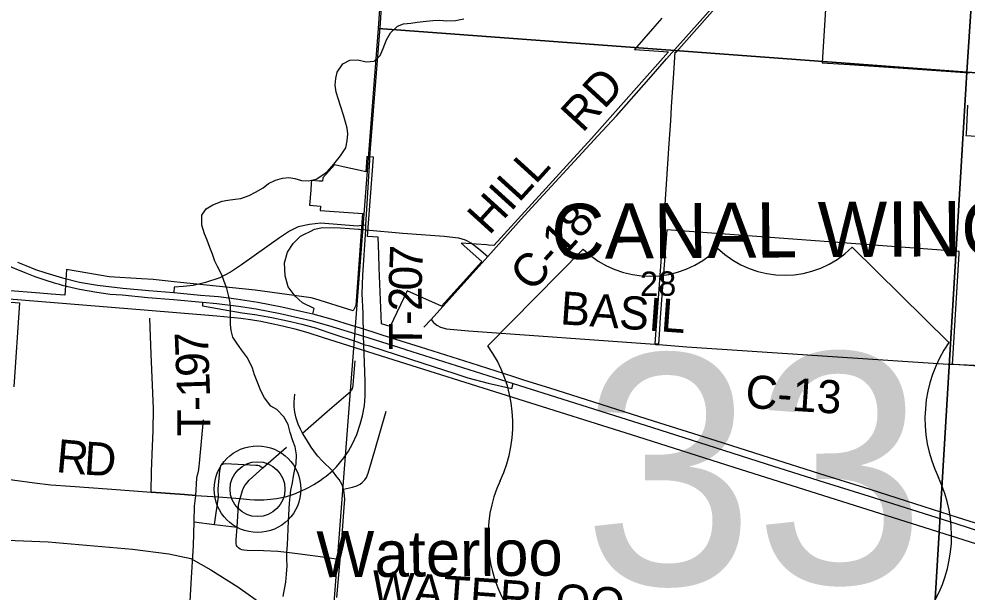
# Model space of a CAD drawing. Extents: x 114604 to 551442, y 316898 to 567001.
# Drawn here: x 264381 to 272976, y 341581 to 346776 of the extents above; entities that cross this region are included whole.
import ezdxf

# ---------------------------------------------------------------- set-up
doc = ezdxf.new("R2010")
doc.units = 0
for name, color, linetype in [('_CIVIL_CONSTRUCTION', 7, 'Continuous'), ('GE_P_Alignment_1000_Bearings', 7, 'Continuous'), ('GE_P_Alignment_1000_Cardinal_Points', 7, 'Continuous'), ('GE_P_Alignment_1000_Stations', 7, 'Continuous'), ('GE_P_Alignment_100_Stations', 7, 'Continuous'), ('GE_P_Alignment_500_Bearings', 7, 'Continuous'), ('GE_P_Alignment_500_Cardinal_Points', 7, 'Continuous'), ('GE_X_Alignment', 7, 'Continuous'), ('PM_P_Cells', 7, 'Continuous'), ('PM_P_CL_Double_Solid', 7, 'Continuous'), ('PM_P_Crosswalk', 7, 'Continuous'), ('PM_X_Dotted_Line', 7, 'Continuous'), ('PV_X_Curb', 7, 'Continuous'), ('RD_X_RR_1', 7, 'Continuous'), ('SH_Named_Boundary', 7, 'Continuous'), ('SN_P_Signs', 7, 'Continuous')]:
    doc.layers.add(name, color=color, linetype=linetype)

msp = doc.modelspace()

# ---------------------------------------------------------------- linework, layer by layer
at = {"layer": 'GE_P_Alignment_1000_Bearings'}
for points in [[(262101.2, 344418.8), (265516.2, 344139.4), (266175.1, 344085.7), (266302.3, 344073.3), (266393.7, 344063.1), (266478.8, 344051.2), (266572.5, 344037.1), (266659.2, 344019.7), (266769.4, 343994.8), (266881.2, 343967.5), (266998.4, 343934.8), (267130.9, 343892.8), (267722.2, 343703.9), (269987.1, 342989.8), (270862.9, 342713.8), (272708.4, 342128.9), (275357.5, 341291.3)], [(264194.3, 342055), (264647.1, 342036.3), (265410.2, 341970.5), (265739.7, 341926.2), (265940.3, 341883.8), (266119.3, 341783.5), (266364.6, 341628.9), (266593.4, 341465.9)]]:
    msp.add_lwpolyline(points, dxfattribs=at)
at = {"layer": 'GE_P_Alignment_1000_Cardinal_Points'}
for p, q in [((267568.9, 345601.6), (267610.5, 346135.1)), ((267518.9, 343492.9), (267508.4, 343826.2)), ((265882.4, 342464.2), (265580.1, 342485.7)), ((265983.1, 342457), (265882.4, 342464.2)), ((266152.8, 342194.4), (266188.5, 342443.8))]:
    msp.add_line(p, q, dxfattribs=at)
for points in [[(267610.5, 346135.1), (267651.7, 346663.2), (267654.5, 346695.3), (267722.1, 347712.2), (267743, 348000.5)], [(267561.1, 345494.8), (267562.7, 345521.6), (267568.9, 345601.6)], [(267525.8, 344865.9), (267525.5, 344907.1), (267561.1, 345494.8)], [(267502.8, 344035.6), (267502, 344109.8), (267492.2, 344283.1), (267499.6, 344452.3), (267525.8, 344865.9)], [(267525.8, 344865.9), (267859.7, 344834.3), (268235.4, 344806.7), (268365.4, 344792.8), (268427.4, 344774.3), (268484, 344744), (268508.9, 344724.6)], [(268508.9, 344724.6), (268550.4, 344692.2), (268631.7, 344623.4)], [(265580.1, 342485.7), (265582, 342674.6), (265590.3, 342903.2), (265596.7, 343041.3), (265600.5, 343245.9), (265578.4, 343736.8), (265567.7, 344064.1)], [(267508.4, 343826.2), (267504.7, 343899.5), (267503.4, 343966.7), (267502.8, 344035.6)], [(267394.5, 343411), (267403.4, 343423.9), (267411.5, 343453.8), (267414.2, 343494.7), (267429.3, 343675.5)], [(267223, 342680.1), (267259.7, 342714.8), (267326.3, 342798.8), (267367.6, 342859.5), (267405.2, 342924.2), (267443.7, 343009.5), (267475.7, 343101.7), (267496, 343178.5), (267512.1, 343272.4), (267518.7, 343358.1), (267520, 343459.6), (267518.9, 343492.9)], [(267223, 342680.1), (267129, 342769.5), (267091, 342812.4), (267078.6, 342828.1), (267031.3, 342895), (266987.2, 342964.5), (266952.9, 343021.4), (266932.3, 343059), (266912.2, 343103.4), (266893.8, 343155.9), (266881.2, 343212.2), (266876.8, 343260.6), (266876.9, 343301.9), (266881.4, 343374.6)], [(266952.9, 343021.4), (267174.5, 343216.8), (267385.6, 343398.2), (267394.5, 343411)], [(267323.9, 342513.1), (267403.2, 342531.8), (267442.8, 342544.3), (267472.9, 342559.1), (267493.7, 342573.5), (267517.2, 342597.7), (267530.8, 342619), (267547.4, 342657.3), (267608.3, 342864.9), (267711.2, 343220.5)], [(266015, 342719.6), (266018.6, 342749.8), (266052.9, 343140.9)], [(266386.9, 342429.9), (266406.4, 342501.2), (266417.2, 342526.6), (266428.2, 342545.5), (266442.9, 342565.9), (266469, 342594.5), (266592.5, 342706), (266807.4, 342893)], [(265983.1, 342457), (265993.5, 342612.3), (265999.4, 342642.7), (266009.6, 342674.1), (266015, 342719.6)], [(266188.5, 342443.8), (266188.1, 342516.9), (266196.6, 342613.8), (266202.4, 342679.1), (266206.6, 342711.1), (266211.9, 342726.1), (266221.4, 342737.5), (266228, 342741.1), (266235.2, 342743.6), (266251.4, 342744.9), (266365.6, 342740.4), (266527.4, 342732.3), (266545.3, 342730.9), (266557.3, 342728.4), (266567.6, 342722.7), (266592.5, 342706)], [(267309.6, 342084.3), (267310.4, 342095), (267330.2, 342349.7), (267333.7, 342420.1), (267329.6, 342483.1), (267323.9, 342513.1), (267310.7, 342552.8), (267296, 342581.4), (267282.7, 342601.6), (267261.7, 342626.3), (267223, 342680.1)], [(265968, 342217.1), (265971.4, 342360), (265983.1, 342457)], [(267292.7, 341871.7), (267181.8, 341891.9), (266907, 341928.8), (266809.7, 341940.9), (266728.2, 341948.2), (266597.8, 341954.5), (266450.7, 341957.5), (266418.1, 341960.9), (266402.2, 341964.1), (266386.7, 341969.4), (266372.8, 341978), (266361.9, 341990), (266354.2, 342004.3), (266350.2, 342020.1), (266348.8, 342036.5), (266349.2, 342053), (266359.4, 342170.2), (266371.8, 342368.3), (266376.6, 342398), (266386.9, 342429.9)], [(265755.3, 340357.5), (265821.4, 340446.5), (265867.2, 340519.1), (265886.2, 340567.7), (265893.3, 340629.3), (265897.3, 340826.3), (265902.5, 341006.3), (265907.9, 341120.9), (265934, 341497.3), (265946.1, 341710), (265962.3, 342001.8), (265968, 342217.1)], [(265968, 342217.1), (266152.8, 342194.4), (266359.4, 342170.2)], [(267263.9, 341532.8), (267292.7, 341871.7), (267309.6, 342084.3)]]:
    msp.add_lwpolyline(points, dxfattribs=at)
at = {"layer": 'GE_P_Alignment_1000_Stations'}
msp.add_line((267883.7, 343779.8), (268860.7, 343470.3), dxfattribs=at)
for points in [[(263154.9, 345385.9), (263211.8, 345335.1), (263414.7, 345150.5), (263570.7, 345013.1), (263659.1, 344938), (263742.8, 344871), (263830.6, 344805.4), (263901, 344756.1), (264008.2, 344688.7), (264112.9, 344627.5), (264215.3, 344574.2), (264321.8, 344524.2), (264433, 344476.6), (264524, 344442.5), (264616.8, 344410.7), (264700.1, 344383.1), (264735.9, 344373.5)], [(264367.4, 344572.7), (264442.3, 344541.3), (264531.4, 344505.3), (264623.2, 344474.5), (264775.3, 344429.5), (264930.2, 344391.6), (265093, 344362.3), (265323.4, 344335.7), (265559.4, 344315.2), (265786.1, 344295.3), (266027.4, 344273.5), (266190.5, 344260.4), (266349.9, 344239.2), (266546.3, 344209.6), (266765.5, 344167.5), (266937.3, 344128.3), (267045.1, 344101.9)], [(264735.9, 344373.5), (264771.7, 344363.9), (264929.4, 344326.5), (265086, 344299), (265208.3, 344282.5), (265316.4, 344273.9), (265549.7, 344252.6), (265782.9, 344232.2), (266046, 344209.1), (266175.3, 344196.5), (266370.3, 344172.8), (266530.2, 344147.6), (266748.5, 344107.4), (266920.3, 344068.2), (267028.1, 344041.7), (267187.7, 343996.4), (267504.7, 343899.5), (267878.5, 343781.5), (267883.7, 343779.8)], [(267045.1, 344101.9), (267228.2, 344051.4), (267384.5, 344003.2), (267503.4, 343966.7), (267755.2, 343886.1), (268019.4, 343802.5), (268476.2, 343658.2), (268854.1, 343538.2)], [(268854.1, 343538.2), (268965, 343502.9), (269191.9, 343431.2), (270130.5, 343134.4), (270697.6, 342954.4), (271181.7, 342802), (271638, 342656.7), (272094.8, 342512.9), (272583.7, 342357.7), (272887, 342261.2), (273300.5, 342130.7), (273715.4, 341999.3), (274091.2, 341881.3), (274477.4, 341758.2), (274870.7, 341635.2), (275137.7, 341550.2), (275374.3, 341475.7), (275404.1, 341466.1)], [(268860.7, 343470.3), (269186.8, 343368.1), (270125.4, 343071.3), (270692.4, 342891.2), (271154.9, 342744.2), (271632.9, 342593.6), (272089.7, 342449.8), (272578.6, 342294.5), (272881.9, 342198.1), (273295.4, 342067.6), (273710.3, 341936.2), (274086.1, 341818.2), (274472.2, 341695.1), (274922.5, 341553.1), (275369.2, 341412.6)]]:
    msp.add_lwpolyline(points, dxfattribs=at)
at = {"layer": 'GE_P_Alignment_100_Stations'}
for points in [[(273170.2, 343622.5), (272857.4, 343643.4), (272844.4, 343644.3), (272900.2, 344597.9), (272903.4, 344651.1), (272904.3, 344667.1), (270254.8, 344863.6), (270194.5, 344069.1), (270187.3, 343963.4), (270178, 343828.7), (270147.5, 343830.9), (270224.1, 344865.8), (270275.3, 345647), (270280.9, 345729.5), (270289.3, 345853.8), (270297.8, 345978.1), (270317.7, 346283.7), (270330.1, 346474.7), (270338, 346474.1), (271064.8, 347296.7)], [(271709.1, 347109.1), (271661, 346378.6), (271710.5, 346375.9), (271910.7, 346362.2), (272571.9, 346316.8), (272998, 346287.6)], [(270208.8, 346782), (270125.2, 346687), (269960, 346499.3), (270270.3, 346479), (269571.6, 345692.3), (269344.5, 345444.3), (268684.7, 344723.2), (268637.8, 344726.4), (268618.7, 344727.7), (268526.5, 344734.1), (268390.4, 344743.5), (268576.3, 344578.2), (268210.2, 344173.3), (267900.4, 344311), (267746.3, 343988.2), (267666.1, 344012), (267646.6, 344519), (267646.9, 344519), (267642.2, 344644.7), (267636.4, 344797.6), (267541, 344804.5), (267595.2, 345523.4), (267565.3, 345525.7), (267535.4, 345528), (267535, 345522.6), (267525, 345389.8), (267473.4, 345401.3), (267348.6, 345429.2), (267241.3, 345453.2), (267134.9, 345337.4), (267132.4, 345304.5), (267102.8, 345306.7), (267032.7, 345312), (267030.8, 345288), (267026, 345223.7), (267015.8, 345087.7), (267115.5, 345080.1), (267112.5, 345040.3), (267411.5, 345017.9), (267456.2, 345014.5), (267496.4, 345011.5), (267433.9, 344178), (267409.3, 344129), (267062.4, 344238.9), (267030.3, 344249.1), (266523.7, 344319), (265844.2, 344388), (265787.8, 344393.7), (265596.8, 344413.1), (265491, 344420), (265199.8, 344439.1), (264812.5, 344505.7), (264802, 344361.3), (264795.5, 344271.6), (264672, 344282.4), (264568.9, 344291.4), (263957.3, 344339.5)], [(272981.4, 345994.5), (272966.6, 345731.3), (272966, 345721.1), (273310.7, 345697.1)], [(263706.8, 344254), (264387.3, 344203.9), (264334.3, 343442)]]:
    msp.add_lwpolyline(points, dxfattribs=at)
at = {"layer": 'GE_P_Alignment_500_Bearings'}
for p, q in [((268117.3, 344050.2), (268631.7, 344623.4)), ((268050.6, 343982), (268117.3, 344050.2)), ((267518.9, 343492.9), (267508.4, 343826.2)), ((270150.1, 343826.3), (270181.4, 343823.7)), ((265580.1, 342485.7), (265882.4, 342464.2)), ((265882.4, 342464.2), (265983.1, 342457))]:
    msp.add_line(p, q, dxfattribs=at)
for points in [[(268631.7, 344623.4), (268960.2, 344992.6), (269629, 345717), (269796.9, 345897.4), (270090.3, 346229.9), (270251.7, 346416.2), (270350.3, 346526.5), (270962.7, 347213), (271046, 347308.9)], [(268117.3, 344050.2), (268139, 344023), (268167.8, 343999.4), (268201.3, 343982.9), (268257, 343966.6), (268455.1, 343949.9), (270144.9, 343826.7), (270150.1, 343826.3)], [(270181.4, 343823.7), (270436.8, 343802.7), (272806, 343647.9), (272842.2, 343646.4), (272847.4, 343646.2)], [(272847.4, 343646.2), (273040.9, 343638.5), (273167.4, 343629.4), (273463.9, 343608), (273838.9, 343580.9), (273901.8, 343576.3), (275196.2, 343486.4)], [(267223, 342680.1), (267259.7, 342714.8), (267326.3, 342798.8), (267367.6, 342859.5), (267405.2, 342924.2), (267443.7, 343009.5), (267475.7, 343101.7), (267496, 343178.5), (267512.1, 343272.4), (267518.7, 343358.1), (267520, 343459.6), (267518.9, 343492.9)], [(262448.7, 342856.6), (262490.6, 342850.7), (262707, 342822.9), (263258.6, 342747.5), (263826.1, 342668), (264118, 342627), (264344.6, 342594.6), (264522.9, 342570.1), (264669.2, 342553.5), (264848.6, 342539.5), (265224.3, 342513.4), (265580.1, 342485.7)], [(267138.7, 342612.7), (267164.5, 342632.6), (267223, 342680.1)], [(265983.1, 342457), (266188.5, 342443.8), (266386.9, 342429.9), (266475.4, 342418.5), (266516.9, 342416.5), (266554.7, 342415.8), (266600, 342417.4), (266662.3, 342421.6), (266716, 342429.1), (266796.8, 342445.4), (266872.7, 342467.7), (266974.1, 342514.8), (267011.1, 342531.5), (267055, 342555.9), (267113, 342592.8), (267138.7, 342612.7)]]:
    msp.add_lwpolyline(points, dxfattribs=at)
at = {"layer": 'GE_P_Alignment_500_Cardinal_Points'}
for p, q in [((267525.5, 344907.1), (267468.3, 344900.7)), ((267469.3, 344870.3), (267525.8, 344865.9)), ((269496.5, 344688.5), (268632.7, 343812)), ((272809.5, 343842.2), (271933, 344706.1))]:
    msp.add_line(p, q, dxfattribs=at)
for points in [[(267468.3, 344900.7), (267451.2, 344898.8), (267116.7, 344924.3), (267014.6, 344914.2), (266912.6, 344890.3), (266834, 344852.6), (266741.6, 344791.6), (266399.8, 344547.6), (266298.1, 344481.9), (266200.9, 344430.1), (266071.6, 344388.4), (265959.1, 344360.9), (265871, 344350.5), (265788.6, 344344.7), (265786.1, 344295.3)], [(267045.1, 344101.9), (267058.7, 344150), (266950.1, 344203.4), (266884.7, 344263.3), (266822.7, 344346.8), (266794.8, 344448.7), (266789.6, 344564.4), (266816.8, 344662.1), (266867.3, 344741.4), (266931.8, 344806.8), (266968.2, 344824.7)], [(266968.2, 344824.7), (267020.2, 344850.2), (267060.2, 344871.2), (267132.1, 344885), (267295.7, 344881.5), (267458, 344871.2), (267469.3, 344870.3)], [(266046, 344209.1), (266044.5, 344175.9), (266231.1, 344143.4), (266405, 344112.9), (266519.5, 344096.8), (266674.3, 344070.4), (266814.3, 344039.6), (266945.8, 344008.8), (267077.5, 343971.6), (267093.1, 343966.4)], [(267093.1, 343966.4), (267218.2, 343924.8), (267456.1, 343846.5), (267508.4, 343826.2)], [(267508.4, 343826.2), (267559.4, 343814.1), (268041.1, 343656.5)], [(268041.1, 343656.5), (268332.2, 343561.3), (268449, 343521.9), (268633.6, 343474.5), (268850, 343425.3), (268860.7, 343470.3)]]:
    msp.add_lwpolyline(points, dxfattribs=at)
for centre, radius, start, end in [((270101.2, 345314.3), 870.2, 225.98777, 314.84177), ((271319.4, 345323.1), 870.2, 225.98778, 314.84178), ((267639.8, 343106), 1218.3, 334.96188, 35.41569), ((273812.5, 343150.7), 1218.3, 145.41385, 205.86766), ((269849.9, 342080.3), 1218.3, 155.24667, 271.05301), ((271617.4, 342093.1), 1218.3, 269.77651, 25.58286)]:
    msp.add_arc(centre, radius, start, end, dxfattribs=at)
at = {"layer": 'GE_X_Alignment'}
for radius in [392.9, 249]:
    msp.add_circle((266543.2, 342513.5), radius, dxfattribs=at)
at = {"layer": 'PM_P_Cells'}
for points in [[(266525.6, 345204.8), (266593.6, 345246.6), (266643.6, 345284.4), (266707.6, 345314.2), (266769.5, 345332.1), (266827.4, 345337.9), (266881.3, 345329.7), (266941.1, 345311.5), (267008.9, 345307.3), (267076.8, 345325.1), (267126.8, 345356.9), (267176.9, 345394.8), (267235, 345460.7), (267295.1, 345536.5), (267345.3, 345606.4), (267357.5, 345670.4), (267361.7, 345734.4), (267356, 345786.5), (267342.2, 345840.5), (267322.5, 345902.6), (267296.9, 345988.8), (267277.1, 346044.9), (267257.4, 346113), (267247.7, 346177), (267253.9, 346237), (267266.1, 346295), (267316.3, 346370.9), (267380.2, 346402.7), (267454.1, 346404.5), (267527.9, 346388.3), (267599.7, 346394), (267655.8, 346445.9), (267682, 346509.8), (267714.2, 346587.8), (267748.3, 346649.7), (267812.4, 346709.6), (267866.4, 346731.4), (267934.3, 346737.2), (267990.2, 346747), (268072, 346756.7), (268133.9, 346762.6), (268195.8, 346764.4), (268257.6, 346758.2), (268339.4, 346761.9), (268415.3, 346777.7)], [(266777.1, 341539.7), (266789.3, 341605.7), (266799.5, 341669.7), (266805.8, 341741.8), (266812.1, 341819.8), (266810.3, 341877.8), (266810.5, 341937.9), (266814.8, 342011.9), (266819, 342077.9), (266821.3, 342150), (266823.6, 342228), (266832.2, 342388.1), (266838.4, 342446.1), (266846.6, 342504.1), (266860.8, 342572.1), (266871, 342630.1), (266883.2, 342692.1), (266893.4, 342744.1), (266897.7, 342824.2), (266886, 342898.2), (266864.3, 342950.3), (266838.6, 343026.5), (266820.9, 343098.6), (266781.3, 343170.7), (266717.7, 343235), (266663.9, 343267.2), (266608.3, 343341.4), (266574.6, 343405.5), (266545, 343473.7), (266517.3, 343549.8), (266497.6, 343609.9), (266454.1, 343704.1), (266398.5, 343776.3), (266354.8, 343838.5), (266321.1, 343890.6), (266305.3, 343950.7), (266299.6, 344006.8), (266297.9, 344098.8), (266298.1, 344152.9), (266296.3, 344202.9), (266284.6, 344259), (266266.9, 344333.1), (266241.2, 344395.2), (266219.4, 344455.3), (266179.8, 344531.5), (266156.1, 344581.6), (266134.4, 344643.7), (266110.6, 344703.8), (266086.9, 344769.9), (266063.2, 344828), (266037.6, 344908.1), (266039.9, 344998.2), (266078.1, 345056.1), (266138.1, 345091.9), (266222, 345123.7), (266273.9, 345133.5), (266339.8, 345143.3), (266393.7, 345149.2), (266467.6, 345174.9), (266525.6, 345204.8)]]:
    msp.add_lwpolyline(points, dxfattribs=at)
at = {"layer": 'PM_X_Dotted_Line'}
msp.add_line((266543.2, 342513.5), (266543.2, 342513.5), dxfattribs=at)
at = {"layer": 'SN_P_Signs'}
for points in [[(268017.3, 352137.2), (273333.8, 351767.5), (272972.7, 346295), (267640.1, 346688.8)], [(273333.8, 351767.5), (278638.8, 351382), (278313.2, 345927.1), (272972.7, 346295)], [(267640.1, 346688.8), (272972.7, 346295), (272656.8, 341014.8), (267232.2, 341404.2)], [(272972.7, 346295), (278313.2, 345927.1), (277988.7, 340646.3), (272656.8, 341014.8)]]:
    msp.add_lwpolyline(points, close=True, dxfattribs=at)

# ---------------------------------------------------------------- texts
at = {"layer": '_CIVIL_CONSTRUCTION'}
msp.add_text('Waterloo', height=417.04, rotation=0.41469, dxfattribs=at).set_placement((267079.6, 341714.8))
at = {"layer": 'GE_P_Alignment_500_Cardinal_Points'}
msp.add_text('33', height=2088.47, rotation=0.41476, dxfattribs=at).set_placement((269496.9, 341642.7))
at = {"layer": 'PM_P_CL_Double_Solid'}
for s, height, rotation, p in [('RD', 300.03, 47.43651, (269489.2, 345736.5)), ('HILL', 300.03, 47.75553, (268643.7, 344807.5)), ('C-18', 300.03, 47.80165, (269030, 344290.6)), ('BASIL', 300.03, 355.92375, (269282, 344009.2)), ('C-13', 300.03, 356.27976, (270960.5, 343251.8)), ('R', 300, 354.89512, (264711.4, 342669.3)), ('D', 300, 356.29804, (264964.7, 342646.8))]:
    msp.add_text(s, height=height, rotation=rotation, dxfattribs=at).set_placement(p)
at = {"layer": 'PM_P_Crosswalk'}
for s, height, rotation, p in [('7', 300, 87.7545, (268037.4, 344494.4)), ('0', 300, 88.04632, (268031.1, 344310.1)), ('2', 300, 91.00688, (268034.4, 344129.4)), ('-', 300, 90.4762, (268035.5, 344003.1)), ('T', 300, 89.67756, (268034.2, 343774.2)), ('7', 300, 92.32127, (266100.5, 343723.8)), ('9', 300, 92.23284, (266107.7, 343538.6)), ('1', 300, 91.87278, (266113.8, 343351.8)), ('-', 300, 91.43588, (266117, 343226.2)), ('T', 300, 89.94968, (266116.9, 342993.3)), ('WATERLOO', 300.03, 355.88517, (267570.7, 341479.8))]:
    msp.add_text(s, height=height, rotation=rotation, dxfattribs=at).set_placement(p)
at = {"layer": 'PV_X_Curb'}
msp.add_text('28', height=221.02, rotation=0.41478, dxfattribs=at).set_placement((270011.6, 344264.6))
at = {"layer": 'RD_X_RR_1'}
for s, p in [('/', (270729.1, 342680.4)), ('0', (270729, 342680.4)), ('33', (270524.1, 342471.9))]:
    msp.add_text(s, height=1, rotation=0.41477, dxfattribs=at).set_placement(p)
at = {"layer": 'SH_Named_Boundary'}
msp.add_text('CANAL WINCHESTER', height=500.043, rotation=0.41477, dxfattribs=at).set_placement((269209.1, 344598.8))

doc.saveas('drawing.dxf')
